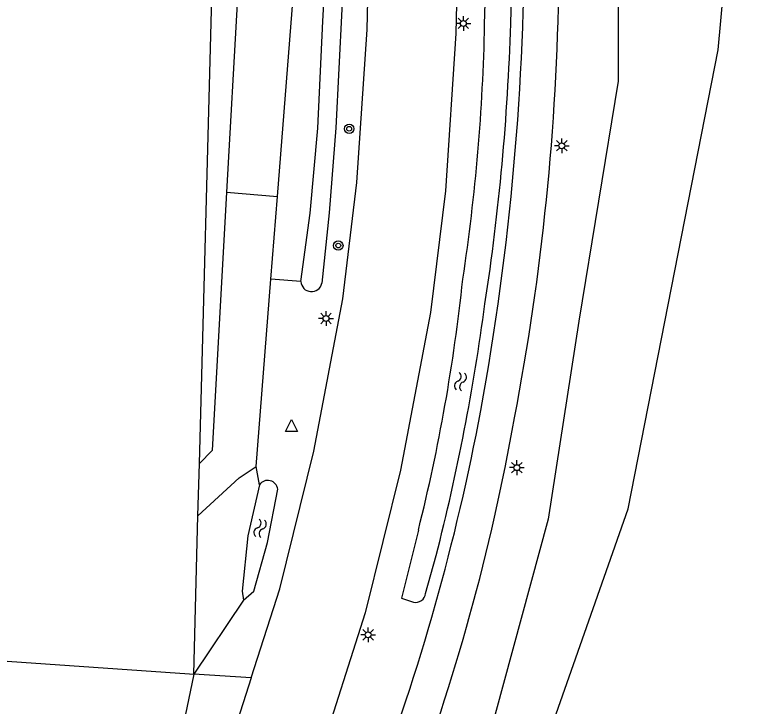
# Model space of a CAD drawing. Extents: x 125000 to 129004, y 397500 to 399008.
# Drawn here: x 127665.1 to 127727.8, y 397724.6 to 397783.1 of the extents above; entities that cross this region are included whole.
import ezdxf

# ---------------------------------------------------------------- set-up
doc = ezdxf.new("R2010")
doc.units = 0
for name, color, linetype in [('gg-afsc-hekwerk', 7, 'Continuous'), ('gg-knt-verharding', 7, 'Continuous'), ('gg-kntw-bovenkant insteek waterloop', 7, 'Continuous'), ('gt-grn-groengrens', 7, 'Continuous'), ('gt-grn-vlakafsluiter', 7, 'Continuous'), ('gt-symb-boom', 7, 'Continuous'), ('gt-symb-lichtmast', 7, 'Continuous'), ('gt-symb-waterafsluiter', 7, 'Continuous'), ('gt-symb-watersymbool', 7, 'Continuous')]:
    doc.layers.add(name, color=color, linetype=linetype)

# ---------------------------------------------------------------- blocks, each defined once
blk = doc.blocks.new('gt0-LMAST')
at = {"layer": 'gt-symb-lichtmast'}
for p, q in [((-0.182, 0.173), (-0.447, 0.438)), ((-0.005, 0.246), (-0.005, 0.621)), ((0.172, 0.173), (0.437, 0.438)), ((-0.255, -0.004), (-0.63, -0.004)), ((-0.182, -0.181), (-0.447, -0.446)), ((-0.005, -0.254), (-0.005, -0.629)), ((0.437, -0.446), (0.172, -0.181)), ((0.245, -0.004), (0.62, -0.004))]:
    blk.add_line(p, q, dxfattribs=at)
blk.add_circle((-0.005, -0.004), 0.25, dxfattribs=at)
blk = doc.blocks.new('gt0-BOOM')
at = {"layer": 'gt-symb-boom'}
for radius in [0.4, 0.2]:
    blk.add_circle((0, 0), radius, dxfattribs=at)
blk = doc.blocks.new('gt0-WAFSL')
at = {"layer": 'gt-symb-waterafsluiter'}
for p, q in [((-0.5, -0.333), (0, 0.667)), ((0, 0.667), (0.5, -0.333)), ((0.5, -0.333), (-0.5, -0.333))]:
    blk.add_line(p, q, dxfattribs=at)
blk = doc.blocks.new('gt0-WA')
at = {"layer": 'gt-symb-watersymbool'}
for centre, start, end in [((-0.323, 0.022), 28.07249, 151.92751), ((0.427, 0.422), 208.07248, 331.92751), ((-0.323, -0.428), 28.07249, 151.92751), ((0.427, -0.028), 208.07248, 331.92751)]:
    blk.add_arc(centre, 0.425, start, end, dxfattribs=at)

msp = doc.modelspace()

# ---------------------------------------------------------------- linework, layer by layer
at = {"layer": 'gg-afsc-hekwerk'}
for p, q in [((127680.678, 397745.133), (127682.361, 397808.344)), ((127680.56, 397740.702), (127680.678, 397745.133)), ((127680.203, 397727.287), (127680.56, 397740.702)), ((127646.471, 397729.591), (127679.835, 397727.312)), ((127679.835, 397727.312), (127680.203, 397727.287))]:
    msp.add_line(p, q, dxfattribs=at)
msp.add_lwpolyline([(127692.116, 397657.981), (127693.447, 397666.758), (127698.569, 397687.093), (127704.959, 397707.043), (127716.973, 397741.269), (127724.602, 397780.163), (127727.075, 397807.225), (127727.806, 397829.834)], dxfattribs=at)
at = {"layer": 'gg-knt-verharding'}
for points in [[(127702.836, 397801.549), (127702.38, 397781.56), (127701.5, 397768.22), (127700.24, 397757.91), (127697.71, 397744.55), (127694.72, 397732.46), (127690.78, 397720.16), (127686.31, 397708.39), (127682.27, 397695.93), (127679.58, 397685.84), (127677.34, 397674.33), (127675.69, 397662.07), (127674.729, 397649.859), (127673.59, 397612.3), (127673.028, 397603.509)], [(127685.058, 397726.955), (127687.48, 397734.52), (127690.36, 397746.16), (127692.81, 397759.07), (127694.02, 397768.92), (127694.87, 397781.89), (127695.32, 397801.719)], [(127685.058, 397726.955), (127683.68, 397722.65), (127679.21, 397710.88), (127675.06, 397698.06), (127672.25, 397687.53), (127669.92, 397675.55), (127668.22, 397662.87), (127667.23, 397650.45), (127666.08, 397612.66), (127665.825, 397608.77)]]:
    msp.add_lwpolyline(points, dxfattribs=at)
for centre, radius, start, end in [((127476.877, 397790.874), 231.342, 349.72606, 0.0882), ((127497.605, 397789.004), 213.535, 349.1974, 359.21351), ((127516.04, 397785.119), 191.784, 339.2001, 349.33112), ((127528.129, 397780.777), 182.025, 339.16281, 349.94039)]:
    msp.add_arc(centre, radius, start, end, dxfattribs=at)
at = {"layer": 'gg-kntw-bovenkant insteek waterloop'}
msp.add_line((127699.826, 397734.112), (127700.717, 397737.321), dxfattribs=at)
for points in [[(127704.826, 397782.344), (127705.955, 397818.121), (127706.492, 397822.67)], [(127707.03, 397782.365), (127707.919, 397817.801), (127707.808, 397822.891)], [(127689.28, 397760.536), (127690.06, 397766.317), (127690.694, 397773.536), (127691.132, 397782.601), (127691.547, 397790.038), (127691.821, 397811.701), (127691.835, 397811.928)], [(127693.696, 397811.962), (127692.745, 397783.61), (127692.224, 397773.557), (127691.671, 397766.363), (127691.046, 397760.386)], [(127685.773, 397743.314), (127684.77, 397739), (127684.311, 397734.303), (127684.415, 397733.539)], [(127684.415, 397733.539), (127685.292, 397734.31), (127686.441, 397738.431), (127687.31, 397742.938)], [(127699.219, 397739.487), (127697.795, 397733.726), (127698.797, 397733.387)]]:
    msp.add_lwpolyline(points, dxfattribs=at)
for centre, radius, start, end in [((127538.258, 397785.7), 166.602, 351.38028, 358.8459), ((127511.198, 397788.398), 195.925, 351.26607, 358.2353), ((127690.172, 397760.568), 0.893, 182.02422, 348.26594), ((127548.3, 397777.147), 155.547, 345.98884, 353.94166), ((127524.244, 397782.593), 182.188, 345.61191, 352.44789), ((127686.475, 397742.852), 0.84, 5.86732, 146.63982), ((127699.003, 397734.188), 0.827, 255.60852, 354.72605)]:
    msp.add_arc(centre, radius, start, end, dxfattribs=at)
at = {"layer": 'gt-grn-groengrens'}
for p, q in [((127684.9, 397801.96), (127682.986, 397768.099)), ((127687.282, 397767.751), (127689.96, 397801.84)), ((127682.986, 397768.099), (127687.282, 397767.751)), ((127686.731, 397760.736), (127687.282, 397767.751)), ((127685.485, 397744.87), (127686.731, 397760.736)), ((127689.28, 397760.536), (127686.731, 397760.736)), ((127685.773, 397743.314), (127685.485, 397744.87)), ((127684.415, 397733.539), (127680.203, 397727.287)), ((127680.203, 397727.287), (127678.473, 397718.987))]:
    msp.add_line(p, q, dxfattribs=at)
for points in [[(127718.475, 397832.062), (127716.114, 397788.138), (127716.114, 397777.508), (127712.808, 397757.192), (127710.21, 397740.419), (127705.723, 397723.883), (127694.859, 397697.425), (127689.9, 397677.345), (127687.302, 397658.21), (127692.116, 397657.981)], [(127682.986, 397768.099), (127681.751, 397746.238), (127680.678, 397745.133)], [(127680.56, 397740.702), (127684.049, 397743.913), (127685.485, 397744.87)]]:
    msp.add_lwpolyline(points, dxfattribs=at)
at = {"layer": 'gt-grn-vlakafsluiter'}
msp.add_line((127685.058, 397726.955), (127680.203, 397727.287), dxfattribs=at)

# ---------------------------------------------------------------- block references
at = {"layer": 'gt-symb-boom'}
for p in [(127693.359, 397773.472), (127692.439, 397763.584)]:
    msp.add_blockref('gt0-BOOM', p, dxfattribs=at)
at = {"layer": 'gt-symb-lichtmast'}
for p in [(127703.027, 397782.404), (127711.361, 397772.04), (127691.405, 397757.411), (127707.557, 397744.774), (127694.969, 397730.616)]:
    msp.add_blockref('gt0-LMAST', p, dxfattribs=at)
at = {"layer": 'gt-symb-waterafsluiter'}
msp.add_blockref('gt0-WAFSL', (127688.483, 397748.173), dxfattribs=at)
at = {"layer": 'gt-symb-watersymbool'}
for p, rotation in [((127702.784, 397752.11), -99.4434749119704), ((127685.805, 397739.578), 78.22937399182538)]:
    msp.add_blockref('gt0-WA', p, dxfattribs=dict(at, rotation=rotation))

doc.saveas('drawing.dxf')
